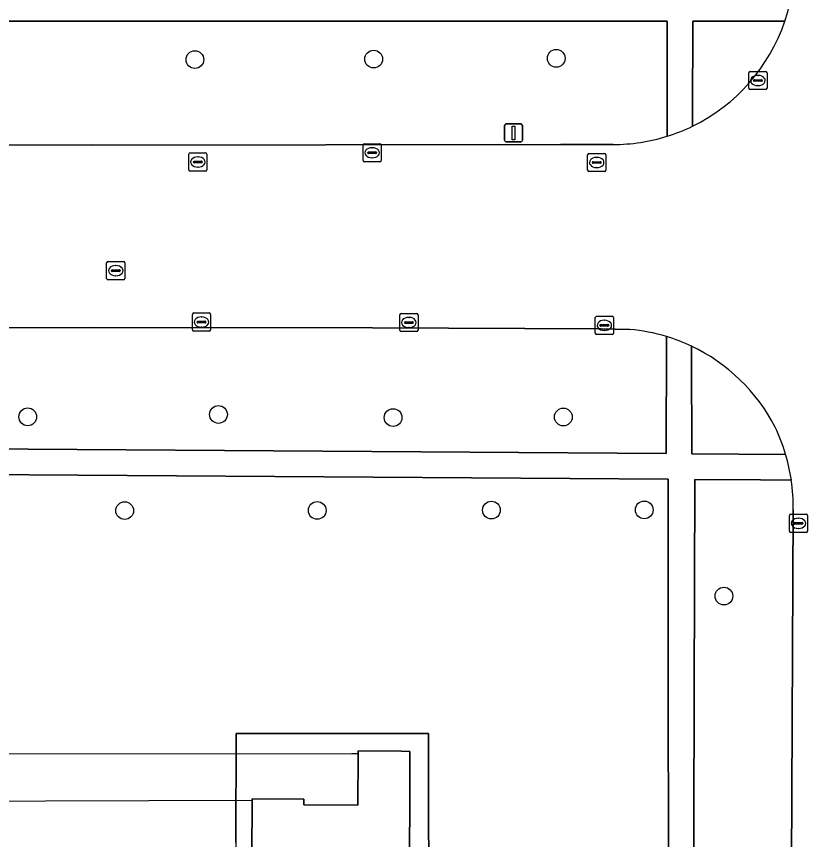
# Model space of a CAD drawing. Extents: x 161477 to 163040, y 383680 to 384871.
# Drawn here: x 162390.1 to 162433.69, y 384343.59 to 384388.96 of the extents above; entities that cross this region are included whole.
import ezdxf

# ---------------------------------------------------------------- set-up
doc = ezdxf.new("R2010")
doc.units = 0
for name, color, linetype in [('IMGEO_Berm_groen', 7, 'Continuous'), ('IMGEO_Boom', 7, 'Continuous'), ('IMGEO_Dek', 7, 'Continuous'), ('IMGEO_Groenvoorziening', 7, 'Continuous'), ('IMGEO_Kolk', 7, 'Continuous'), ('IMGEO_Lichtmast', 7, 'Continuous'), ('IMGEO_Pand', 7, 'Continuous'), ('IMGEO_Rijbaan_lokaal_open', 7, 'Continuous'), ('IMGEO_Rioolput', 7, 'Continuous'), ('IMGEO_Voetpad_gesloten', 7, 'Continuous'), ('IMGEO_Voetpad_open', 7, 'Continuous')]:
    doc.layers.add(name, color=color, linetype=linetype)

msp = doc.modelspace()

# ---------------------------------------------------------------- linework, layer by layer
at = {"layer": 'IMGEO_Berm_groen'}
for points in [[(162425.956, 384388.193), (162425.957, 384388.697), (162382.366, 384388.707), (162348.54, 384388.657), (162348.332, 384388.657), (162348.39, 384381.908), (162353.009, 384381.886), (162394.218, 384381.871), (162420.081, 384381.897), (162422.974, 384381.9)], [(162432.437, 384388.696), (162427.364, 384388.697), (162427.362, 384388.201), (162427.347, 384384), (162427.343, 384382.91)], [(162425.949, 384382.356), (162425.951, 384384.035), (162425.956, 384388.193)], [(162423.885, 384371.708), (162422.293, 384371.749), (162409.717, 384371.797), (162394.185, 384371.816), (162373.552, 384371.801), (162351.862, 384371.801)], [(162350.205, 384371.52), (162350.158, 384365.377), (162425.894, 384364.863), (162425.896, 384365.557), (162425.914, 384370.45)], [(162425.914, 384370.45), (162425.917, 384371.315)], [(162427.291, 384370.784), (162427.295, 384369.733), (162427.312, 384365.363), (162427.314, 384364.853), (162432.48, 384364.818)], [(162432.793, 384363.402), (162431.1, 384363.413), (162427.47, 384363.438), (162427.447, 384351.728), (162427.42, 384344.393), (162427.412, 384342.247), (162431.074, 384342.237), (162432.713, 384342.236), (162432.809, 384342.236), (162432.901, 384361.759)]]:
    msp.add_lwpolyline(points, dxfattribs=at)
for centre, radius, start, end in [((162422.965, 384391.9), 9.999, 295.9657, 341.3129), ((162422.963, 384391.906), 10.006, 270.0646, 287.364), ((162423.031, 384361.841), 9.904, 73.0563, 85.0513), ((162423.013, 384361.748), 9.998, 27.241, 64.6664), ((162422.807, 384361.969), 10.084, 16.409, 25.5844), ((162422.625, 384361.909), 10.277, 359.1662, 8.3555)]:
    msp.add_arc(centre, radius, start, end, dxfattribs=at)
at = {"layer": 'IMGEO_Boom'}
for centre in [(162399.93, 384386.58), (162409.78, 384386.61), (162419.84, 384386.65), (162390.72, 384366.89), (162401.23, 384367.02), (162410.85, 384366.85), (162420.23, 384366.88), (162396.06, 384361.72), (162406.67, 384361.73), (162416.27, 384361.75), (162424.69, 384361.76), (162429.08, 384357.01)]:
    msp.add_circle(centre, 0.489, dxfattribs=at)
at = {"layer": 'IMGEO_Dek'}
msp.add_lwpolyline([(162408.927, 384348.312), (162408.569, 384348.312), (162388.92, 384348.302), (162385.463, 384348.301), (162383.953, 384348.301), (162383.952, 384345.692), (162391.703, 384345.723), (162403.087, 384345.768), (162403.087, 384345.834), (162405.937, 384345.819), (162405.935, 384345.509), (162408.905, 384345.493)], close=True, dxfattribs=at)
at = {"layer": 'IMGEO_Groenvoorziening'}
for points in [[(162426.025, 384343.013), (162426.009, 384351.609), (162426.015, 384362.361), (162426.015, 384363.448), (162350.145, 384363.962), (162350.123, 384359.283), (162353.385, 384359.268), (162353.319, 384354.538), (162384.968, 384354.519), (162384.967, 384352.939), (162385.134, 384352.94), (162385.157, 384348.769), (162384.964, 384348.768), (162384.994, 384329.543)], [(162402.195, 384343.444), (162402.198, 384349.444), (162411.198, 384349.44), (162412.796, 384349.439), (162412.808, 384344.829), (162412.815, 384342.29)]]:
    msp.add_lwpolyline(points, dxfattribs=at)
at = {"layer": 'IMGEO_Kolk'}
for p, q in [((162430.453, 384385.001), (162430.453, 384385.853)), ((162430.528, 384385.927), (162431.38, 384385.927)), ((162430.941, 384385.707), (162430.966, 384385.707)), ((162431.454, 384385.853), (162431.454, 384385.001)), ((162430.712, 384385.421), (162430.712, 384385.433)), ((162431.15, 384385.384), (162430.752, 384385.384)), ((162430.755, 384385.47), (162431.153, 384385.47)), ((162431.196, 384385.433), (162431.196, 384385.421)), ((162431.38, 384384.927), (162430.528, 384384.927)), ((162430.964, 384385.147), (162430.939, 384385.147)), ((162409.196, 384381.021), (162409.196, 384381.873)), ((162409.271, 384381.947), (162410.123, 384381.947)), ((162409.684, 384381.727), (162409.709, 384381.727)), ((162410.197, 384381.873), (162410.197, 384381.021)), ((162399.596, 384380.509), (162399.596, 384381.361)), ((162399.671, 384381.435), (162400.523, 384381.435)), ((162400.084, 384381.215), (162400.109, 384381.215)), ((162400.597, 384381.361), (162400.597, 384380.509)), ((162409.455, 384381.441), (162409.455, 384381.453)), ((162409.893, 384381.404), (162409.495, 384381.404)), ((162409.498, 384381.49), (162409.896, 384381.49)), ((162409.707, 384381.167), (162409.682, 384381.167)), ((162409.939, 384381.453), (162409.939, 384381.441)), ((162421.569, 384380.484), (162421.569, 384381.336)), ((162421.644, 384381.41), (162422.496, 384381.41)), ((162422.057, 384381.19), (162422.082, 384381.19)), ((162422.57, 384381.336), (162422.57, 384380.484)), ((162399.855, 384380.929), (162399.855, 384380.941)), ((162400.293, 384380.892), (162399.895, 384380.892)), ((162399.898, 384380.978), (162400.296, 384380.978)), ((162400.339, 384380.941), (162400.339, 384380.929)), ((162410.123, 384380.947), (162409.271, 384380.947)), ((162421.828, 384380.904), (162421.828, 384380.916)), ((162422.266, 384380.867), (162421.868, 384380.867)), ((162421.871, 384380.953), (162422.269, 384380.953)), ((162422.312, 384380.916), (162422.312, 384380.904)), ((162400.523, 384380.435), (162399.671, 384380.435)), ((162400.107, 384380.655), (162400.082, 384380.655)), ((162422.496, 384380.41), (162421.644, 384380.41)), ((162422.08, 384380.63), (162422.055, 384380.63)), ((162399.795, 384371.688), (162399.795, 384372.54)), ((162399.87, 384372.614), (162400.722, 384372.614)), ((162400.796, 384372.54), (162400.796, 384371.688)), ((162411.298, 384372.587), (162412.15, 384372.587)), ((162400.054, 384372.108), (162400.054, 384372.12)), ((162400.097, 384372.157), (162400.495, 384372.157)), ((162400.283, 384372.394), (162400.308, 384372.394)), ((162400.538, 384372.12), (162400.538, 384372.108)), ((162411.223, 384371.661), (162411.223, 384372.513)), ((162411.482, 384372.081), (162411.482, 384372.093)), ((162411.525, 384372.13), (162411.923, 384372.13)), ((162411.711, 384372.367), (162411.736, 384372.367)), ((162411.966, 384372.093), (162411.966, 384372.081)), ((162412.224, 384372.513), (162412.224, 384371.661)), ((162421.991, 384371.505), (162421.991, 384372.357)), ((162422.066, 384372.431), (162422.918, 384372.431)), ((162422.479, 384372.211), (162422.504, 384372.211)), ((162422.992, 384372.357), (162422.992, 384371.505)), ((162400.492, 384372.071), (162400.094, 384372.071)), ((162400.306, 384371.834), (162400.281, 384371.834)), ((162411.92, 384372.044), (162411.522, 384372.044)), ((162411.734, 384371.807), (162411.709, 384371.807)), ((162422.25, 384371.925), (162422.25, 384371.937)), ((162422.688, 384371.888), (162422.29, 384371.888)), ((162422.293, 384371.974), (162422.691, 384371.974)), ((162422.502, 384371.651), (162422.477, 384371.651)), ((162422.734, 384371.937), (162422.734, 384371.925)), ((162400.722, 384371.614), (162399.87, 384371.614)), ((162412.15, 384371.587), (162411.298, 384371.587)), ((162422.918, 384371.431), (162422.066, 384371.431)), ((162432.684, 384360.594), (162432.684, 384361.446)), ((162432.759, 384361.52), (162433.611, 384361.52)), ((162433.172, 384361.3), (162433.197, 384361.3)), ((162433.685, 384361.446), (162433.685, 384360.594)), ((162432.943, 384361.014), (162432.943, 384361.026)), ((162433.381, 384360.977), (162432.983, 384360.977)), ((162432.986, 384361.063), (162433.384, 384361.063)), ((162433.427, 384361.026), (162433.427, 384361.014)), ((162433.611, 384360.52), (162432.759, 384360.52)), ((162433.195, 384360.74), (162433.17, 384360.74))]:
    msp.add_line(p, q, dxfattribs=at)
for points in [[(162430.453, 384385.001), (162430.453, 384385.853)], [(162430.528, 384385.927), (162431.38, 384385.927)], [(162431.454, 384385.853), (162431.454, 384385.001)], [(162431.38, 384384.927), (162430.528, 384384.927)], [(162409.196, 384381.021), (162409.196, 384381.873)], [(162409.271, 384381.947), (162410.123, 384381.947)], [(162410.197, 384381.873), (162410.197, 384381.021)], [(162399.596, 384380.509), (162399.596, 384381.361)], [(162399.671, 384381.435), (162400.523, 384381.435)], [(162400.597, 384381.361), (162400.597, 384380.509)], [(162421.569, 384380.484), (162421.569, 384381.336)], [(162421.644, 384381.41), (162422.496, 384381.41)], [(162422.57, 384381.336), (162422.57, 384380.484)], [(162410.123, 384380.947), (162409.271, 384380.947)], [(162400.523, 384380.435), (162399.671, 384380.435)], [(162422.496, 384380.41), (162421.644, 384380.41)], [(162399.795, 384371.688), (162399.795, 384372.54)], [(162399.87, 384372.614), (162400.722, 384372.614)], [(162400.796, 384372.54), (162400.796, 384371.688)], [(162411.298, 384372.587), (162412.15, 384372.587)], [(162411.223, 384371.661), (162411.223, 384372.513)], [(162412.224, 384372.513), (162412.224, 384371.661)], [(162421.991, 384371.505), (162421.991, 384372.357)], [(162422.066, 384372.431), (162422.918, 384372.431)], [(162422.992, 384372.357), (162422.992, 384371.505)], [(162400.722, 384371.614), (162399.87, 384371.614)], [(162412.15, 384371.587), (162411.298, 384371.587)], [(162422.918, 384371.431), (162422.066, 384371.431)], [(162432.684, 384360.594), (162432.684, 384361.446)], [(162432.759, 384361.52), (162433.611, 384361.52)], [(162433.685, 384361.446), (162433.685, 384360.594)], [(162433.611, 384360.52), (162432.759, 384360.52)]]:
    msp.add_lwpolyline(points, dxfattribs=at)
for centre, radius, start, end in [((162430.53, 384385.851), 0.0765, 91.552, 178.448), ((162430.53, 384385.851), 0.0765, 91.552, 178.448), ((162431.378, 384385.851), 0.0765, 1.552, 88.448), ((162431.378, 384385.851), 0.0765, 1.552, 88.448), ((162430.752, 384385.43), 0.0403, 85.8775, 175.7526), ((162430.749, 384385.42), 0.0366, 178.938, 274.7102), ((162431.153, 384385.427), 0.043, 264.8664, 352.4533), ((162431.157, 384385.432), 0.0386, 1.7309, 96.639), ((162430.53, 384385.003), 0.0765, 181.552, 268.448), ((162430.53, 384385.003), 0.0765, 181.552, 268.448), ((162431.378, 384385.003), 0.0765, 271.552, 358.448), ((162431.378, 384385.003), 0.0765, 271.552, 358.448), ((162409.273, 384381.871), 0.0765, 91.552, 178.448), ((162409.273, 384381.871), 0.0765, 91.552, 178.448), ((162410.121, 384381.871), 0.0765, 1.552, 88.448), ((162410.121, 384381.871), 0.0765, 1.552, 88.448), ((162399.673, 384381.359), 0.0765, 91.552, 178.448), ((162399.673, 384381.359), 0.0765, 91.552, 178.448), ((162400.521, 384381.359), 0.0765, 1.552, 88.448), ((162400.521, 384381.359), 0.0765, 1.552, 88.448), ((162409.495, 384381.45), 0.0403, 85.8775, 175.7526), ((162409.492, 384381.44), 0.0366, 178.938, 274.7102), ((162409.896, 384381.447), 0.043, 264.8664, 352.4533), ((162409.9, 384381.452), 0.0386, 1.7309, 96.639), ((162421.646, 384381.334), 0.0765, 91.552, 178.448), ((162421.646, 384381.334), 0.0765, 91.552, 178.448), ((162422.494, 384381.334), 0.0765, 1.552, 88.448), ((162422.494, 384381.334), 0.0765, 1.552, 88.448), ((162399.895, 384380.938), 0.0403, 85.8775, 175.7526), ((162399.892, 384380.928), 0.0366, 178.938, 274.7102), ((162400.296, 384380.935), 0.043, 264.8664, 352.4533), ((162400.3, 384380.94), 0.0386, 1.7309, 96.639), ((162409.273, 384381.023), 0.0765, 181.552, 268.448), ((162409.273, 384381.023), 0.0765, 181.552, 268.448), ((162410.121, 384381.023), 0.0765, 271.552, 358.448), ((162410.121, 384381.023), 0.0765, 271.552, 358.448), ((162421.868, 384380.913), 0.0403, 85.8775, 175.7526), ((162421.865, 384380.903), 0.0366, 178.938, 274.7102), ((162422.269, 384380.91), 0.043, 264.8664, 352.4533), ((162422.273, 384380.915), 0.0386, 1.7309, 96.639), ((162399.673, 384380.511), 0.0765, 181.552, 268.448), ((162399.673, 384380.511), 0.0765, 181.552, 268.448), ((162400.521, 384380.511), 0.0765, 271.552, 358.448), ((162400.521, 384380.511), 0.0765, 271.552, 358.448), ((162421.646, 384380.486), 0.0765, 181.552, 268.448), ((162421.646, 384380.486), 0.0765, 181.552, 268.448), ((162422.494, 384380.486), 0.0765, 271.552, 358.448), ((162422.494, 384380.486), 0.0765, 271.552, 358.448), ((162399.872, 384372.538), 0.0765, 91.552, 178.448), ((162399.872, 384372.538), 0.0765, 91.552, 178.448), ((162400.72, 384372.538), 0.0765, 1.552, 88.448), ((162400.72, 384372.538), 0.0765, 1.552, 88.448), ((162411.3, 384372.511), 0.0765, 91.552, 178.448), ((162411.3, 384372.511), 0.0765, 91.552, 178.448), ((162412.148, 384372.511), 0.0765, 1.552, 88.448), ((162412.148, 384372.511), 0.0765, 1.552, 88.448), ((162400.094, 384372.117), 0.0403, 85.8775, 175.7526), ((162400.091, 384372.107), 0.0366, 178.938, 274.7102), ((162400.495, 384372.114), 0.043, 264.8664, 352.4533), ((162400.499, 384372.119), 0.0386, 1.7309, 96.639), ((162411.522, 384372.09), 0.0403, 85.8775, 175.7526), ((162411.927, 384372.092), 0.0386, 1.7309, 96.639), ((162422.068, 384372.355), 0.0765, 91.552, 178.448), ((162422.068, 384372.355), 0.0765, 91.552, 178.448), ((162422.916, 384372.355), 0.0765, 1.552, 88.448), ((162422.916, 384372.355), 0.0765, 1.552, 88.448), ((162399.872, 384371.69), 0.0765, 181.552, 268.448), ((162399.872, 384371.69), 0.0765, 181.552, 268.448), ((162400.72, 384371.69), 0.0765, 271.552, 358.448), ((162400.72, 384371.69), 0.0765, 271.552, 358.448), ((162411.3, 384371.663), 0.0765, 181.552, 268.448), ((162411.3, 384371.663), 0.0765, 181.552, 268.448), ((162411.519, 384372.08), 0.0366, 178.938, 274.7102), ((162411.923, 384372.087), 0.043, 264.8664, 352.4533), ((162412.148, 384371.663), 0.0765, 271.552, 358.448), ((162412.148, 384371.663), 0.0765, 271.552, 358.448), ((162422.29, 384371.934), 0.0403, 85.8775, 175.7526), ((162422.287, 384371.924), 0.0366, 178.938, 274.7102), ((162422.691, 384371.931), 0.043, 264.8664, 352.4533), ((162422.695, 384371.936), 0.0386, 1.7309, 96.639), ((162422.068, 384371.507), 0.0765, 181.552, 268.448), ((162422.068, 384371.507), 0.0765, 181.552, 268.448), ((162422.916, 384371.507), 0.0765, 271.552, 358.448), ((162422.916, 384371.507), 0.0765, 271.552, 358.448), ((162432.761, 384361.444), 0.0765, 91.552, 178.448), ((162432.761, 384361.444), 0.0765, 91.552, 178.448), ((162433.609, 384361.444), 0.0765, 1.552, 88.448), ((162433.609, 384361.444), 0.0765, 1.552, 88.448), ((162432.983, 384361.023), 0.0403, 85.8775, 175.7526), ((162432.98, 384361.013), 0.0366, 178.938, 274.7102), ((162433.384, 384361.02), 0.043, 264.8664, 352.4533), ((162433.388, 384361.025), 0.0386, 1.7309, 96.639), ((162432.761, 384360.596), 0.0765, 181.552, 268.448), ((162432.761, 384360.596), 0.0765, 181.552, 268.448), ((162433.609, 384360.596), 0.0765, 271.552, 358.448), ((162433.609, 384360.596), 0.0765, 271.552, 358.448)]:
    msp.add_arc(centre, radius, start, end, dxfattribs=at)
for centre, major_axis, ratio, start_param, end_param in [((162430.94, 384385.427), (-0.387, 0.002), 0.722429, 4.712389, 7.853982), ((162430.965, 384385.427), (-0.39, 0.002), 0.717154, 1.570796, 4.712389), ((162409.683, 384381.447), (-0.387, 0.002), 0.722429, 4.712389, 7.853982), ((162409.708, 384381.447), (-0.39, 0.002), 0.717154, 1.570796, 4.712389), ((162400.083, 384380.935), (-0.387, 0.002), 0.722429, 4.712389, 7.853982), ((162400.108, 384380.935), (-0.39, 0.002), 0.717154, 1.570796, 4.712389), ((162422.056, 384380.91), (-0.387, 0.002), 0.722429, 4.712389, 7.853982), ((162422.081, 384380.91), (-0.39, 0.002), 0.717154, 1.570796, 4.712389), ((162400.282, 384372.114), (-0.387, 0.002), 0.722429, 4.712389, 7.853982), ((162400.307, 384372.114), (-0.39, 0.002), 0.717154, 1.570796, 4.712389), ((162411.71, 384372.087), (-0.387, 0.002), 0.722429, 4.712389, 7.853982), ((162411.735, 384372.087), (-0.39, 0.002), 0.717154, 1.570796, 4.712389), ((162422.478, 384371.931), (-0.387, 0.002), 0.722429, 4.712389, 7.853982), ((162422.503, 384371.931), (-0.39, 0.002), 0.717154, 1.570796, 4.712389), ((162433.171, 384361.02), (-0.387, 0.002), 0.722429, 4.712389, 7.853982), ((162433.196, 384361.02), (-0.39, 0.002), 0.717154, 1.570796, 4.712389)]:
    msp.add_ellipse(centre, major_axis=major_axis, ratio=ratio, start_param=start_param, end_param=end_param, dxfattribs=at)
at = {"layer": 'IMGEO_Lichtmast'}
for p, q in [((162417.09, 384383.042), (162417.88, 384383.042)), ((162417.88, 384383.042), (162417.09, 384383.042)), ((162416.99, 384382.142), (162416.99, 384382.942)), ((162416.99, 384382.942), (162416.99, 384382.142)), ((162417.98, 384382.942), (162417.98, 384382.142)), ((162417.98, 384382.142), (162417.98, 384382.942)), ((162417.88, 384382.042), (162417.09, 384382.042)), ((162417.09, 384382.042), (162417.88, 384382.042))]:
    msp.add_line(p, q, dxfattribs=at)
msp.add_lwpolyline([(162417.41, 384382.917), (162417.56, 384382.917), (162417.56, 384382.167), (162417.41, 384382.167), (162417.41, 384382.917)], dxfattribs=at)
for centre, start, end in [((162417.09, 384382.942), 90, 180), ((162417.09, 384382.942), 90, 180), ((162417.88, 384382.942), 0, 90), ((162417.88, 384382.942), 360, 90), ((162417.09, 384382.142), 180, 270), ((162417.09, 384382.142), 180, 270), ((162417.88, 384382.142), 270, 0), ((162417.88, 384382.142), 270, 0)]:
    msp.add_arc(centre, 0.1, start, end, dxfattribs=at)
at = {"layer": 'IMGEO_Pand'}
msp.add_lwpolyline([(162411.31, 384348.453), (162408.929, 384348.478), (162408.927, 384348.312), (162408.905, 384345.493), (162405.935, 384345.509), (162405.937, 384345.819), (162403.087, 384345.834), (162403.087, 384345.768), (162403.055, 384339.694), (162405.905, 384339.679), (162405.905, 384339.728), (162405.921, 384342.739), (162408.891, 384342.723), (162408.889, 384342.413), (162411.749, 384342.398), (162411.769, 384346.172), (162411.781, 384348.448)], close=True, dxfattribs=at)
at = {"layer": 'IMGEO_Rijbaan_lokaal_open'}
for points in [[(162422.974, 384381.9), (162420.081, 384381.897), (162394.218, 384381.871), (162353.009, 384381.886), (162348.39, 384381.908), (162347, 384381.915), (162341.6, 384381.941), (162339.33, 384381.922), (162332.409, 384381.868), (162306.63, 384381.87), (162305.881, 384381.863), (162301.64, 384381.874), (162270.573, 384381.859), (162265.347, 384381.873), (162249.966, 384381.847), (162249.157, 384381.854), (162247.163, 384379.897), (162246.519, 384379.915), (162235.544, 384381.908), (162235.206, 384381.909), (162235.205, 384377.809), (162235.371, 384377.808)], [(162235.365, 384375.809), (162235.213, 384375.81), (162235.194, 384371.776), (162235.562, 384371.78), (162246.62, 384373.804), (162247.174, 384373.809), (162249.182, 384371.787), (162270.638, 384371.806), (162283.369, 384371.791), (162285.506, 384371.799), (162291.306, 384371.803), (162306.88, 384371.793), (162332.391, 384371.802), (162335.917, 384371.768), (162336.121, 384371.767), (162337.233, 384371.769), (162351.862, 384371.801), (162373.552, 384371.801), (162394.185, 384371.816), (162409.717, 384371.797), (162422.293, 384371.749), (162423.885, 384371.708)], [(162432.901, 384361.759), (162432.809, 384342.236), (162432.827, 384339.683), (162432.926, 384328.684), (162432.984, 384321.099), (162432.992, 384315.186), (162432.982, 384292.339), (162432.981, 384290.794), (162432.968, 384287.95), (162432.973, 384286.284), (162432.993, 384279.665), (162433.011, 384259.034), (162433.005, 384250), (162432.996, 384236.518), (162433.027, 384225.133), (162433.055, 384191.864), (162433.036, 384190.487)]]:
    msp.add_lwpolyline(points, dxfattribs=at)
for centre, radius, start, end in [((162423.026, 384391.884), 9.936, 341.2833, 349.6251), ((162422.965, 384391.9), 9.999, 295.9657, 341.3129), ((162423.088, 384391.585), 9.662, 287.2218, 296.1257), ((162422.963, 384391.906), 10.006, 270.0646, 287.364), ((162423.031, 384361.841), 9.904, 73.0563, 85.0513), ((162422.992, 384361.702), 10.048, 64.6668, 73.0739), ((162423.013, 384361.748), 9.998, 27.241, 64.6664), ((162422.807, 384361.969), 10.084, 16.409, 25.5844), ((162422.908, 384361.96), 9.99, 8.3022, 16.6268), ((162422.625, 384361.909), 10.277, 359.1662, 8.3555)]:
    msp.add_arc(centre, radius, start, end, dxfattribs=at)
at = {"layer": 'IMGEO_Rioolput'}
for p, q in [((162395.069, 384374.524), (162395.069, 384375.376)), ((162395.144, 384375.45), (162395.996, 384375.45)), ((162396.07, 384375.376), (162396.07, 384374.524)), ((162395.328, 384374.944), (162395.328, 384374.956)), ((162395.766, 384374.907), (162395.368, 384374.907)), ((162395.371, 384374.993), (162395.769, 384374.993)), ((162395.557, 384375.23), (162395.582, 384375.23)), ((162395.812, 384374.956), (162395.812, 384374.944)), ((162395.996, 384374.45), (162395.144, 384374.45)), ((162395.58, 384374.67), (162395.555, 384374.67))]:
    msp.add_line(p, q, dxfattribs=at)
for points in [[(162395.069, 384374.524), (162395.069, 384375.376)], [(162395.144, 384375.45), (162395.996, 384375.45)], [(162396.07, 384375.376), (162396.07, 384374.524)], [(162395.996, 384374.45), (162395.144, 384374.45)]]:
    msp.add_lwpolyline(points, dxfattribs=at)
for centre, radius, start, end in [((162395.146, 384375.374), 0.0765, 91.552, 178.448), ((162395.146, 384375.374), 0.0765, 91.552, 178.448), ((162395.994, 384375.374), 0.0765, 1.552, 88.448), ((162395.994, 384375.374), 0.0765, 1.552, 88.448), ((162395.368, 384374.953), 0.0403, 85.8775, 175.7526), ((162395.365, 384374.943), 0.0366, 178.938, 274.7102), ((162395.769, 384374.95), 0.043, 264.8664, 352.4533), ((162395.773, 384374.955), 0.0386, 1.7309, 96.639), ((162395.146, 384374.526), 0.0765, 181.552, 268.448), ((162395.146, 384374.526), 0.0765, 181.552, 268.448), ((162395.994, 384374.526), 0.0765, 271.552, 358.448), ((162395.994, 384374.526), 0.0765, 271.552, 358.448)]:
    msp.add_arc(centre, radius, start, end, dxfattribs=at)
for centre, major_axis, ratio, start_param, end_param in [((162395.556, 384374.95), (-0.387, 0.002), 0.722429, 4.712389, 7.853982), ((162395.581, 384374.95), (-0.39, 0.002), 0.717154, 1.570796, 4.712389)]:
    msp.add_ellipse(centre, major_axis=major_axis, ratio=ratio, start_param=start_param, end_param=end_param, dxfattribs=at)
at = {"layer": 'IMGEO_Voetpad_gesloten'}
msp.add_lwpolyline([(162408.927, 384348.312), (162408.569, 384348.312), (162388.92, 384348.302), (162385.463, 384348.301), (162383.953, 384348.301), (162383.952, 384345.692), (162391.703, 384345.723), (162403.087, 384345.768), (162403.087, 384345.834), (162405.937, 384345.819), (162405.935, 384345.509), (162408.905, 384345.493)], close=True, dxfattribs=at)
at = {"layer": 'IMGEO_Voetpad_open'}
for points in [[(162303.342, 384388.567), (162346.911, 384388.634), (162347, 384381.915), (162348.39, 384381.908), (162348.332, 384388.657), (162348.54, 384388.657), (162382.366, 384388.707), (162425.957, 384388.697), (162425.956, 384388.193), (162425.951, 384384.035), (162425.949, 384382.356)], [(162427.343, 384382.91), (162427.347, 384384), (162427.362, 384388.201), (162427.364, 384388.697), (162432.437, 384388.696)], [(162425.917, 384371.315), (162425.914, 384370.45), (162425.896, 384365.557), (162425.894, 384364.863), (162350.158, 384365.377), (162350.205, 384371.52)], [(162432.48, 384364.818), (162427.314, 384364.853), (162427.312, 384365.363), (162427.295, 384369.733), (162427.291, 384370.784)], [(162350.161, 384347.467), (162353.303, 384347.483), (162353.304, 384351.921), (162353.307, 384353.648), (162353.319, 384354.538), (162353.385, 384359.268), (162350.123, 384359.283), (162350.145, 384363.962), (162426.015, 384363.448), (162426.015, 384362.361), (162426.009, 384351.609), (162426.025, 384343.013)], [(162427.412, 384342.247), (162427.42, 384344.393), (162427.447, 384351.728), (162427.47, 384363.438), (162431.1, 384363.413), (162432.793, 384363.402)]]:
    msp.add_lwpolyline(points, dxfattribs=at)
for points in [[(162426.026, 384342.251), (162420.432, 384342.268), (162412.815, 384342.29), (162412.808, 384344.829), (162412.796, 384349.439), (162411.198, 384349.44), (162402.198, 384349.444), (162402.195, 384343.444), (162402.192, 384337.614), (162403.254, 384337.614), (162411.053, 384337.614), (162411.055, 384338.073), (162412.823, 384338.064), (162412.826, 384338.79), (162412.831, 384339.79), (162418.731, 384339.762), (162420.158, 384339.755), (162426.006, 384339.728)], [(162411.749, 384342.398), (162408.889, 384342.413), (162408.891, 384342.723), (162405.921, 384342.739), (162405.905, 384339.728), (162405.905, 384339.679), (162403.055, 384339.694), (162403.087, 384345.768), (162403.087, 384345.834), (162405.937, 384345.819), (162405.935, 384345.509), (162408.905, 384345.493), (162408.927, 384348.312), (162408.929, 384348.478), (162411.31, 384348.453), (162411.781, 384348.448), (162411.769, 384346.172)]]:
    msp.add_lwpolyline(points, close=True, dxfattribs=at)
for centre, radius, start, end in [((162423.026, 384391.884), 9.936, 341.2833, 349.6251), ((162423.088, 384391.585), 9.662, 287.2218, 296.1257), ((162422.992, 384361.702), 10.048, 64.6668, 73.0739), ((162422.908, 384361.96), 9.99, 8.3022, 16.6268)]:
    msp.add_arc(centre, radius, start, end, dxfattribs=at)

doc.saveas('drawing.dxf')
